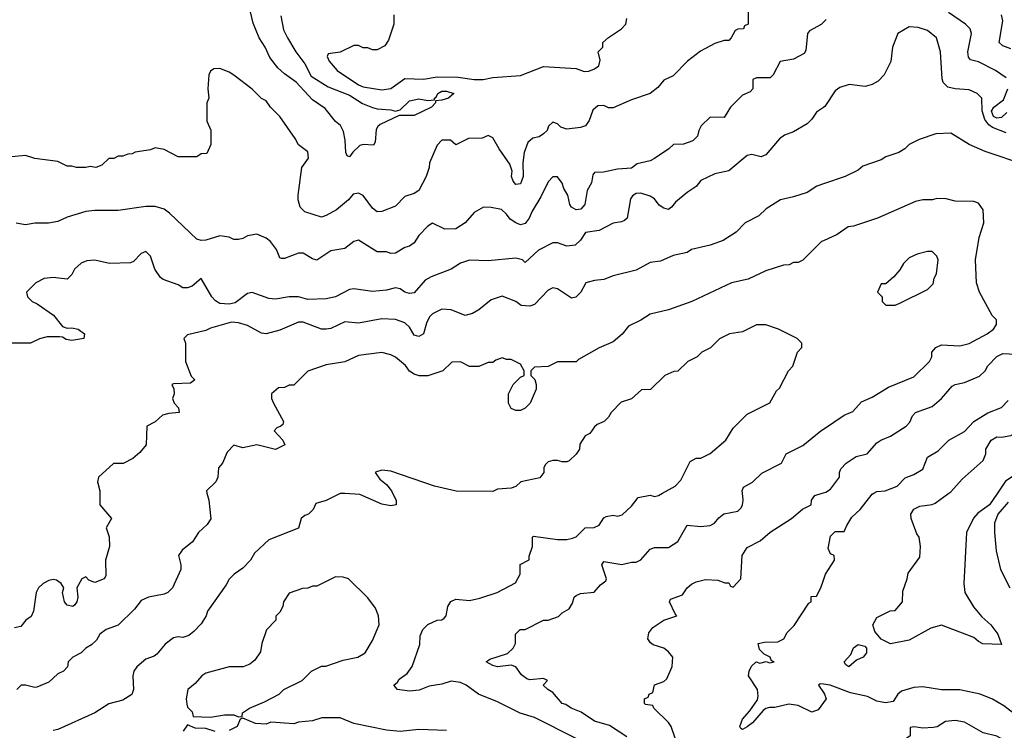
# Model space of a CAD drawing. Header units: inches. Extents: x 2348341 to 2479810, y 460419 to 613669.
# Tile 478 of 656: x 2436525 to 2440782, y 538974 to 542049. Entities that reach past the tile are written whole.
import ezdxf

# ---------------------------------------------------------------- set-up
doc = ezdxf.new("R2010")
doc.units = ezdxf.units.IN
doc.header["$MEASUREMENT"] = 0
for name, color, linetype in [('C4533', 7, 'Continuous'), ('C4534', 7, 'Continuous'), ('C4543', 7, 'Continuous'), ('C4544', 7, 'Continuous')]:
    doc.layers.add(name, color=color, linetype=linetype)

msp = doc.modelspace()

# ---------------------------------------------------------------- linework, layer by layer
at = {"layer": 'C4533', "color": 2}
for points, elevation in [([(2436871.3, 540000), (2436871, 539950), (2436922, 539890), (2436898, 539850), (2436910.8, 539810.8), (2436913.4, 539770), (2436896, 539710), (2436896.8, 539643.2), (2436890.6, 539629.4), (2436850, 539614), (2436824, 539624), (2436810, 539638), (2436794, 539630), (2436772, 539590), (2436776, 539550), (2436771.3, 539530), (2436763.6, 539516.4), (2436754, 539510), (2436730, 539515.3), (2436719, 539530), (2436709.2, 539570), (2436715.3, 539590), (2436704, 539610), (2436683.7, 539623.7), (2436670, 539626.6), (2436650, 539622.7), (2436626, 539610), (2436606, 539590), (2436596, 539570), (2436584, 539490), (2436574, 539466), (2436551.3, 539450), (2436530, 539424), (2436502.8, 539417.2)], 54), ([(2437334.5, 540000), (2437342, 539970), (2437350.7, 539889.3), (2437335.9, 539864.1), (2437298, 539830), (2437272, 539790), (2437227.1, 539752.9), (2437212, 539730), (2437222, 539690), (2437222, 539670), (2437184.7, 539590), (2437164.7, 539570), (2437150, 539563.7), (2437082, 539550), (2437050, 539536), (2437021.1, 539498.9), (2436950, 539429.3), (2436898, 539410), (2436871.3, 539390), (2436856.3, 539363.7), (2436835.5, 539344.5), (2436811.3, 539330), (2436790, 539308.7), (2436754, 539290), (2436734, 539270), (2436731.6, 539248.4), (2436714, 539230), (2436690, 539218), (2436650, 539182), (2436598.8, 539161.2), (2436590, 539159), (2436550, 539169), (2436531.3, 539168.7), (2436512, 539150)], 58), ([(2438137, 540000), (2438152, 539970), (2438152, 539950), (2438130, 539945.2), (2438090, 539953.2), (2437995.1, 539995.1), (2437930, 539999.3), (2437910, 539999), (2437850, 539968.7), (2437804.7, 539955.3), (2437794, 539930), (2437774, 539910), (2437756.9, 539903.1), (2437742, 539890), (2437730.7, 539849.3), (2437602, 539798), (2437539.8, 539740.2), (2437522, 539710), (2437490, 539675.3), (2437452, 539650), (2437430, 539628), (2437416.8, 539603.2), (2437336, 539490), (2437330.6, 539469.4), (2437310, 539435.3), (2437278, 539402), (2437255.3, 539384.7), (2437230, 539375.3), (2437210, 539379), (2437190, 539374), (2437153.7, 539346.3), (2437116.9, 539303.1), (2437105.4, 539294.6), (2437070, 539282), (2437030.6, 539249.4), (2437018.8, 539230), (2437014, 539210), (2437017.3, 539150), (2437010, 539129.2), (2436970, 539105.2), (2436910, 539088.7), (2436850, 539049), (2436690, 538977.2), (2436670, 538973.2)], 62), ([(2438930, 538939.3), (2438750, 539029.4), (2438688.1, 539048.1), (2438590, 539098), (2438508.7, 539130), (2438455.3, 539170), (2438430, 539180.9), (2438390, 539187), (2438350, 539173.3), (2438294.6, 539165.4), (2438252.4, 539147.6), (2438210, 539143.5), (2438158, 539150), (2438142, 539170), (2438157.6, 539182.4), (2438165.1, 539194.9), (2438200.2, 539219.8), (2438222, 539250), (2438254.6, 539345.4), (2438256.4, 539383.6), (2438268, 539410), (2438290, 539431.3), (2438330, 539451.3), (2438350, 539452), (2438360.4, 539459.6), (2438368, 539470), (2438375.3, 539510), (2438389, 539531), (2438410, 539541), (2438470, 539536.3), (2438514.8, 539545.2), (2438588.9, 539571.1), (2438668.4, 539611.6), (2438688, 539650), (2438689.1, 539690.9), (2438728, 539712), (2438728, 539728), (2438742, 539770), (2438742, 539810), (2438746, 539814), (2438850, 539799.3), (2438890, 539799.3), (2438914.9, 539805.1), (2438930, 539811), (2438969.3, 539850.7), (2439008.4, 539851.6), (2439030, 539862), (2439050, 539894), (2439060.4, 539899.6), (2439090, 539904.7), (2439110, 539901), (2439130, 539906), (2439170, 539944.7), (2439198, 539982), (2439250, 539991.3), (2439270, 539986), (2439286, 539990), (2439304, 540000)], 62), ([(2439150, 538946), (2439075.3, 538995.3), (2439010, 539013.2), (2438951.9, 539051.9), (2438908.7, 539070), (2438886, 539086), (2438869.6, 539089.6), (2438830, 539138), (2438808, 539150), (2438788, 539170), (2438806, 539190), (2438790, 539198), (2438730, 539193.2), (2438717.2, 539197.2), (2438694.8, 539214.8), (2438669.1, 539249.1), (2438650, 539255.3), (2438590, 539249.3), (2438570, 539254), (2438542, 539270), (2438558, 539282), (2438634, 539306), (2438658, 539330), (2438668, 539350), (2438668.7, 539390), (2438688, 539410), (2438710, 539410.8), (2438790, 539451), (2438810, 539451.3), (2438853.6, 539466.4), (2438870, 539482), (2438900.4, 539499.6), (2438915.3, 539524.7), (2438922, 539550), (2438930, 539558), (2438950, 539566), (2439008.7, 539571.3), (2439036.4, 539603.6), (2439059, 539621), (2439062, 539630), (2439041.2, 539690), (2439050, 539704.7), (2439128.7, 539691.3), (2439170, 539702), (2439190, 539702), (2439210, 539712), (2439250, 539758), (2439270, 539764.7), (2439330, 539764.7), (2439370, 539791.3), (2439410, 539862), (2439470, 539856), (2439510, 539861), (2439529.3, 539870.7), (2439546.8, 539893.2), (2439569.5, 539910.5), (2439630, 539922.8), (2439643.7, 539936.3), (2439649.3, 539950), (2439652.7, 539970), (2439649.9, 540000)], 58), ([(2439375.3, 538890), (2439342, 538990), (2439330, 539008), (2439266, 539070), (2439262, 539082), (2439230, 539086), (2439226, 539090), (2439226, 539110), (2439242, 539118), (2439246, 539130), (2439262, 539138), (2439268.7, 539171.3), (2439310, 539186), (2439322.7, 539197.3), (2439346, 539250), (2439349.2, 539290), (2439330, 539314), (2439310, 539329.2), (2439264.1, 539344.1), (2439252.3, 539352.3), (2439241.2, 539370), (2439244.8, 539395.2), (2439261.6, 539418.4), (2439310, 539451.3), (2439366, 539470), (2439358, 539478), (2439334, 539530), (2439338, 539542), (2439390, 539561), (2439410, 539591.3), (2439430, 539606), (2439450, 539616), (2439490, 539626), (2439543.6, 539623.6), (2439572.7, 539612.7), (2439590, 539612), (2439598, 539598), (2439610, 539594), (2439642, 539630), (2439649, 539730), (2439670, 539764.7), (2439725.6, 539794.4), (2439770, 539831.3), (2439862, 539890), (2439908.7, 539931.3), (2439946, 539950), (2439948, 539970), (2439962, 539990), (2439994.3, 540000)], 54), ([(2440000, 539094.2), (2439977.3, 539062.7), (2439950, 539052.7), (2439890, 539080.9), (2439850, 539086.6), (2439790, 539073.2), (2439766.8, 539073.2), (2439750, 539068.7), (2439739.8, 539060.2), (2439693.2, 539006.8), (2439670, 538989), (2439650, 538978), (2439642, 538982), (2439638, 538990), (2439650, 539022), (2439682, 539058), (2439714, 539106), (2439718, 539122), (2439714, 539150), (2439675.3, 539210), (2439678, 539230), (2439688.4, 539251.6), (2439708.9, 539271.1), (2439724.7, 539264.7), (2439752, 539272), (2439766, 539266), (2439786, 539270), (2439774.6, 539274.6), (2439768.7, 539290), (2439743.7, 539303.7), (2439723.2, 539323.2), (2439718, 539350), (2439744.5, 539355.5), (2439802.7, 539357.3), (2439828.7, 539370), (2439842.5, 539397.5), (2439872.5, 539427.5), (2439936.4, 539523.6), (2439946, 539530), (2439947.3, 539552.7), (2439970, 539554), (2439988.9, 539591.1), (2440000, 539624.3)], 50), ([(2440000, 539173.4), (2439984.9, 539175.1), (2439978, 539170), (2440000, 539137)], 50), ([(2437370, 538969.2), (2437330, 538982), (2437283.1, 538983.1), (2437250, 538998), (2437232, 538970)], 66), ([(2438370, 538973.2), (2438250, 538977.2), (2438170, 538969.2), (2438110, 538974), (2437970, 539004), (2437910, 539028.7), (2437831.6, 539028.4), (2437790, 539015.3), (2437730, 539008.7), (2437710, 539002), (2437610, 539008.7), (2437590, 539001.2), (2437543.7, 539003.7), (2437490, 539026), (2437478, 539022), (2437464.7, 538990), (2437430, 538973.2)], 66)]:
    msp.add_lwpolyline(points, dxfattribs=dict(at, elevation=elevation))
at = {"layer": 'C4533', "color": 2, "elevation": 66}
msp.add_lwpolyline([(2437890, 539638), (2437810, 539598), (2437790, 539598), (2437771.1, 539588.9), (2437747.3, 539587.3), (2437690, 539568), (2437664.7, 539530), (2437662, 539510), (2437650, 539486), (2437632.7, 539467.3), (2437632, 539450), (2437591.1, 539408.9), (2437571.3, 539350), (2437566.4, 539313.6), (2437542, 539278), (2437519.8, 539260.2), (2437491.1, 539248.9), (2437430, 539249), (2437330, 539222), (2437312, 539210), (2437283.6, 539176.4), (2437252, 539150), (2437244, 539110), (2437247.1, 539087.1), (2437250, 539074), (2437270, 539054), (2437274, 539034), (2437350, 539031.3), (2437410, 539040.7), (2437450, 539041), (2437470, 539032), (2437486, 539034), (2437488, 539050), (2437518, 539070), (2437583.1, 539096.9), (2437646, 539130), (2437666, 539150), (2437746, 539190), (2437786, 539230), (2437830, 539251.3), (2437848.4, 539251.6), (2437923.1, 539276.9), (2437986, 539290), (2438018, 539310), (2438050, 539362), (2438079, 539430), (2438075.3, 539470), (2438063.1, 539503.1), (2438030, 539548), (2437946, 539630), (2437923.6, 539636.4)], close=True, dxfattribs=at)
at = {"layer": 'C4534', "color": 2}
for points, elevation in [([(2437654.2, 542065.8), (2437665.9, 542005.9), (2437682, 541970), (2437718.7, 541910), (2437757.5, 541857.5), (2437785.4, 541805.4), (2437858.9, 541758.9), (2437950, 541722.6), (2438006.5, 541686.5), (2438050, 541668.7), (2438070, 541663.1), (2438130, 541659.3), (2438150, 541652.7), (2438170, 541658.8), (2438210, 541698.4), (2438250, 541706), (2438290, 541698.8), (2438318, 541702), (2438318, 541710), (2438326, 541714), (2438333.2, 541730), (2438350, 541740.5), (2438370, 541740.5), (2438402, 541730), (2438378, 541710), (2438350, 541700.9), (2438322, 541698), (2438322, 541690), (2438304.7, 541670), (2438230, 541635.1), (2438165.4, 541634.6), (2438083.7, 541596.3), (2438072.5, 541587.5), (2438066.4, 541573.6), (2438061, 541519), (2438054.4, 541505.6), (2438010, 541509.4), (2437995.5, 541504.5), (2437964.5, 541475.5), (2437950, 541455.3), (2437940.2, 541460.2), (2437934.6, 541474.6), (2437932.3, 541527.7), (2437924.8, 541564.8), (2437911.6, 541591.6), (2437890, 541609), (2437845.3, 541665.3), (2437790, 541702), (2437719.5, 541779.5), (2437670, 541814.3), (2437640.9, 541840.9), (2437605.6, 541885.6), (2437585.6, 541930), (2437559.7, 541970), (2437533.6, 542033.6), (2437502.2, 542170)], 38), ([(2439674, 542090), (2439674, 542030), (2439658, 542022), (2439654, 542010), (2439630, 542008.7), (2439618, 542002), (2439601, 541970), (2439590, 541959), (2439570, 541959), (2439530, 541946), (2439467.5, 541912.5), (2439412, 541870), (2439350, 541806), (2439310, 541788), (2439283.6, 541756.4), (2439250.9, 541729.1), (2439170, 541702), (2439090, 541668), (2439070, 541668), (2439050, 541678), (2439023.6, 541676.4), (2439002, 541658), (2438986.4, 541613.6), (2438971.3, 541590), (2438950, 541582), (2438890, 541575.3), (2438864.7, 541584.7), (2438850, 541598), (2438830, 541606), (2438811.6, 541588.4), (2438804.7, 541570), (2438790, 541555.3), (2438770, 541542), (2438743.6, 541536.4), (2438722, 541518), (2438706, 541474), (2438700.5, 541430), (2438702, 541370), (2438690, 541339.5), (2438670, 541336.2), (2438657.6, 541350), (2438651.6, 541370), (2438654, 541394), (2438643.8, 541423.8), (2438597.2, 541490), (2438570, 541538), (2438550, 541548), (2438523.6, 541536.4), (2438465.4, 541534.6), (2438410, 541508), (2438387.3, 541527.3), (2438350, 541528), (2438330, 541506), (2438296, 541430), (2438294.8, 541410), (2438282.8, 541370), (2438250.7, 541310), (2438230, 541297.2), (2438190, 541284), (2438150, 541242.7), (2438090, 541219), (2438070, 541217.2), (2438050, 541234), (2438010, 541288), (2437990, 541298), (2437966.4, 541293.6), (2437946, 541270), (2437894.2, 541225.8), (2437850, 541202), (2437830, 541195.3), (2437757.2, 541217.2), (2437737.2, 541237.2), (2437729.3, 541269.3), (2437729.2, 541290), (2437745.2, 541410), (2437774, 541450), (2437770, 541478), (2437730, 541508), (2437715.5, 541535.5), (2437648.7, 541630), (2437608.7, 541670), (2437590, 541698), (2437570, 541708.7), (2437529.1, 541749.1), (2437450, 541808.7), (2437430, 541822), (2437390, 541838), (2437363.6, 541836.4), (2437350, 541826), (2437342, 541810), (2437338, 541750), (2437342, 541710), (2437334, 541690), (2437334, 541610), (2437351.1, 541571.1), (2437351.6, 541508.4), (2437334, 541470), (2437310, 541468), (2437290, 541455.3), (2437210, 541455.3), (2437150, 541488), (2437110, 541494), (2437090, 541486), (2437023.6, 541476.4), (2437011.6, 541468.4), (2436992.7, 541467.3), (2436970, 541458), (2436950, 541458), (2436931.1, 541448.9), (2436910, 541448), (2436879.8, 541420.2), (2436854, 541410), (2436830, 541414), (2436810, 541409), (2436770, 541409), (2436750, 541415.3), (2436730, 541415.3), (2436690, 541435.3), (2436590, 541448.7), (2436550, 541462), (2436490, 541455.3)], 42), ([(2438142, 542070), (2438142, 542030), (2438119.6, 541960.4), (2438103.6, 541936.4), (2438070, 541918), (2438050, 541918), (2438030, 541928), (2438010, 541928), (2437990, 541938), (2437970, 541938), (2437910, 541908), (2437858, 541902), (2437854, 541890), (2437862, 541870), (2437898, 541830), (2437990, 541767.3), (2438010, 541758.8), (2438090, 541746), (2438130, 541751.3), (2438190, 541794), (2438270, 541791.3), (2438330, 541801.6), (2438419.9, 541799.9), (2438490, 541790.8), (2438529.1, 541790.9), (2438570, 541798.8), (2438690, 541807.7), (2438790, 541846), (2438930, 541838), (2438965.4, 541825.4), (2438986, 541826), (2439010, 541836), (2439028.7, 541850), (2439034, 541874), (2439026, 541910), (2439046, 541930), (2439046, 541950), (2439070, 541972), (2439126, 542010), (2439146, 542030), (2439150, 542054)], 42), ([(2440000, 542038), (2439990, 542028), (2439939.6, 542000.4), (2439931.3, 541988.7), (2439923.6, 541916.4), (2439916.9, 541903.1), (2439870, 541878), (2439812, 541868), (2439782, 541810), (2439770, 541798), (2439710, 541798), (2439694, 541790), (2439694, 541750), (2439683.6, 541736.4), (2439650, 541722), (2439598, 541670), (2439570, 541626), (2439510, 541628), (2439471.3, 541590), (2439461, 541570), (2439455.3, 541544.7), (2439434.4, 541525.6), (2439394, 541510), (2439351.3, 541508.7), (2439332, 541490), (2439270, 541448), (2439250, 541438), (2439194.8, 541425.2), (2439170, 541406.6), (2439110, 541402), (2439048.9, 541388.9), (2439010, 541388), (2439002.8, 541377.2), (2438996.3, 541343.7), (2438978.8, 541310), (2438967.7, 541250), (2438950.2, 541229.8), (2438930, 541226), (2438910, 541237.2), (2438902.9, 541250), (2438895.1, 541290), (2438878, 541318), (2438870, 541342), (2438850, 541368.7), (2438830, 541368.7), (2438810, 541348), (2438778, 541282), (2438739.8, 541220.2), (2438727.7, 541190), (2438710, 541166.6), (2438690, 541160.9), (2438669.5, 541169.5), (2438646, 541186), (2438630, 541208), (2438607.3, 541227.3), (2438563.6, 541236.4), (2438530, 541238), (2438490, 541215.3), (2438451.3, 541170), (2438410, 541144), (2438363.1, 541143.1), (2438310, 541168), (2438290, 541155.3), (2438250, 541115.3), (2438230, 541084), (2438210.5, 541069.5), (2438190, 541064), (2438150, 541039), (2438130, 541037.2), (2438110, 541044), (2438070, 541044), (2437990, 541095.3), (2437970, 541088.7), (2437930, 541059), (2437870, 541049), (2437810, 541008.7), (2437790, 541014), (2437750, 541039), (2437730, 541039), (2437670, 541015.3), (2437656.4, 541016.4), (2437650, 541018), (2437634.8, 541054.8), (2437608.7, 541090), (2437590, 541104), (2437550, 541121.2), (2437510, 541113.2), (2437490, 541102), (2437470, 541098), (2437450, 541098), (2437430, 541108), (2437390, 541113.2), (2437330, 541095.1), (2437310, 541093.2), (2437290, 541099), (2437172.5, 541212.5), (2437149.4, 541229.4), (2437110, 541241.2), (2437070, 541241.2), (2436950, 541224), (2436850, 541224), (2436810, 541219), (2436730, 541195.3), (2436690, 541175.3), (2436648.9, 541168.9), (2436590, 541168.7), (2436550, 541162), (2436510, 541168.7)], 46), ([(2440000, 541669.2), (2439970, 541648.7), (2439950, 541618), (2439930, 541598), (2439870, 541564), (2439832, 541550), (2439810, 541534), (2439750, 541464), (2439730, 541456), (2439690, 541465.2), (2439670, 541462), (2439590, 541395.3), (2439530, 541382), (2439470, 541354), (2439450, 541328), (2439410, 541302), (2439359.8, 541260.2), (2439342.8, 541237.2), (2439330, 541228), (2439310, 541233.2), (2439290, 541246), (2439270, 541274), (2439250, 541285.2), (2439210, 541298), (2439190, 541297.2), (2439173.7, 541286.3), (2439165.8, 541274.2), (2439151.3, 541190), (2439139.8, 541180.2), (2439126, 541174), (2439090, 541169.2), (2439030, 541137.2), (2438971.1, 541128.9), (2438950, 541095.3), (2438926.4, 541073.6), (2438890, 541068.7), (2438850, 541084), (2438830, 541084), (2438768.1, 541051.9), (2438710, 540998), (2438698, 541010), (2438670, 541017.2), (2438550, 541006), (2438470, 541009.2), (2438430, 540996), (2438390, 540969.2), (2438303.5, 540936.5), (2438278, 540922), (2438230, 540866.6), (2438210, 540864.5), (2438190, 540869.5), (2438170, 540885.2), (2438150, 540889), (2438110, 540879), (2438050, 540873.2), (2437970, 540885.2), (2437950, 540881.2), (2437890, 540849.3), (2437850, 540840.9), (2437770, 540838), (2437730, 540849.4), (2437690, 540849.3), (2437630, 540839.3), (2437602, 540842), (2437530, 540869), (2437510, 540864), (2437456.3, 540823.7), (2437430, 540817.7), (2437390, 540821.1), (2437371.9, 540831.9), (2437355.6, 540850), (2437310, 540928.7), (2437270, 540896), (2437250, 540889.2), (2437230, 540889.2), (2437210, 540901.2), (2437144.7, 540924.7), (2437133.6, 540933.6), (2437109.1, 540969.1), (2437090, 541026), (2437070, 541046), (2437050, 541038), (2437016.9, 541003.1), (2437003.6, 540996.4), (2436913.6, 540993.6), (2436850, 541009.2), (2436814.4, 541005.6), (2436790, 540995.3), (2436762, 540970), (2436750, 540946), (2436730, 540926), (2436670, 540934), (2436630, 540928.7), (2436594, 540910), (2436554, 540870), (2436558, 540850), (2436578, 540830), (2436599.9, 540819.9), (2436670.4, 540770.4), (2436710, 540721), (2436730, 540714), (2436750, 540715.5), (2436778, 540710), (2436804.7, 540690), (2436802, 540670), (2436750, 540661.2), (2436725.2, 540665.2), (2436710, 540675.3), (2436697.2, 540677.2), (2436643.5, 540676.5), (2436610, 540668.7), (2436571.1, 540648.9), (2436470, 540649)], 50), ([(2440000, 541338.5), (2439971.1, 541328.9), (2439930, 541302), (2439870, 541282), (2439814, 541270), (2439752, 541230), (2439719.8, 541200.2), (2439662, 541170), (2439622, 541130), (2439566.4, 541093.6), (2439510, 541074), (2439430, 541054), (2439410, 541041.2), (2439350, 541029), (2439295.9, 541004.1), (2439250, 540999), (2439190, 540965.2), (2439090, 540941.2), (2439050, 540925.2), (2439010, 540921.2), (2438972, 540910), (2438950.8, 540870), (2438928.9, 540848.9), (2438910, 540844), (2438850, 540884), (2438830, 540889), (2438810, 540879), (2438750, 540817.2), (2438730, 540809), (2438692.9, 540812.9), (2438669.4, 540829.4), (2438610, 540852.7), (2438562.5, 540837.5), (2438510, 540794), (2438482, 540778), (2438450, 540769), (2438390, 540793.2), (2438350, 540796), (2438310, 540776), (2438296.7, 540763.3), (2438283.4, 540736.6), (2438270.2, 540689.8), (2438250, 540678.4), (2438230, 540684.5), (2438210, 540719.3), (2438190, 540738), (2438150, 540752), (2438090, 540755.1), (2437990, 540736), (2437930, 540741.2), (2437870, 540712.7), (2437850, 540709.3), (2437830, 540709.3), (2437750, 540740.9), (2437730, 540740.9), (2437650, 540705.2), (2437590, 540689.2), (2437570, 540693.2), (2437510, 540726), (2437470, 540738), (2437439.8, 540740.2), (2437350, 540714), (2437330, 540704), (2437250, 540686), (2437234, 540670), (2437242, 540650), (2437242, 540570), (2437266, 540506), (2437282, 540490), (2437263.6, 540476.4), (2437190, 540474), (2437182, 540470), (2437191.6, 540451.6), (2437192, 540430), (2437184.7, 540410), (2437192, 540390), (2437212, 540370), (2437214, 540350), (2437170, 540345.2), (2437142.8, 540337.2), (2437110.9, 540309.1), (2437074, 540290), (2437071.3, 540210), (2437043.6, 540176.4), (2437014, 540150), (2436971.6, 540128.4), (2436930, 540128), (2436864.7, 540070), (2436861, 540050), (2436871.3, 540010), (2436871.3, 540000)], 54), ([(2440000, 541092.9), (2439991.1, 541088.9), (2439911.1, 541008.9), (2439890, 540998), (2439870, 540998), (2439851.1, 540988.9), (2439827.3, 540987.3), (2439750, 540962), (2439673.7, 540926.3), (2439602, 540910), (2439430.6, 540829.4), (2439330, 540794), (2439250, 540775.3), (2439210, 540748.7), (2439156.9, 540723.1), (2439130, 540688), (2439090, 540655.3), (2439030, 540628.7), (2438941, 540579), (2438930, 540568), (2438850, 540568), (2438810, 540548), (2438750, 540546), (2438734, 540530), (2438734, 540510), (2438751.6, 540491.6), (2438758, 540470), (2438758, 540450), (2438732, 540390), (2438710, 540368), (2438690, 540358), (2438670, 540358), (2438650, 540366), (2438638, 540390), (2438638, 540430), (2438658, 540470), (2438690, 540502), (2438706, 540510), (2438706, 540530), (2438690, 540558), (2438650, 540578), (2438630, 540578), (2438610, 540586), (2438583.6, 540576.4), (2438570, 540566), (2438550, 540566), (2438510, 540548), (2438470, 540548.7), (2438430, 540568), (2438392.7, 540567.3), (2438354, 540530), (2438290, 540508.7), (2438251.6, 540508.4), (2438230, 540515.3), (2438210, 540528.7), (2438192.1, 540552.1), (2438150, 540589), (2438130, 540599), (2438090, 540608.7), (2437990, 540595.3), (2437930, 540568.7), (2437850, 540555.3), (2437770, 540528.7), (2437710, 540468), (2437690, 540468), (2437670, 540458), (2437643.6, 540456.4), (2437614, 540430), (2437614, 540410), (2437622, 540390), (2437664.7, 540310), (2437662, 540298), (2437654, 540290), (2437636.9, 540283.1), (2437624.7, 540270), (2437662, 540230), (2437671.1, 540208.9), (2437630, 540189), (2437550, 540209.3), (2437490, 540196), (2437450, 540208), (2437422, 540178), (2437402, 540130), (2437384.7, 540110), (2437382, 540070), (2437372, 540050), (2437332, 540010), (2437334.5, 540000)], 58), ([(2439304, 540000), (2439358, 540030), (2439383.1, 540056.9), (2439423.1, 540136.9), (2439450, 540152), (2439470, 540152), (2439510, 540172), (2439578, 540230), (2439610, 540282), (2439670, 540342), (2439768.4, 540391.6), (2439796.4, 540443.6), (2439810, 540454), (2439848, 540530), (2439868, 540550), (2439888, 540610), (2439906, 540630), (2439906, 540650), (2439886, 540670), (2439806, 540710), (2439750, 540728.7), (2439710, 540728), (2439650, 540698), (2439594, 540690), (2439550, 540668), (2439511.1, 540628.9), (2439474, 540610), (2439454, 540590), (2439414, 540570), (2439370, 540528), (2439352.7, 540527.3), (2439314, 540510), (2439251.6, 540448.4), (2439212.7, 540447.3), (2439170, 540408), (2439125.4, 540394.6), (2439082, 540350), (2439070.9, 540329.1), (2439052, 540310), (2439022, 540298), (2439010, 540288), (2438990, 540258), (2438970, 540248), (2438947.1, 540212.9), (2438944.7, 540190), (2438930.7, 540169.3), (2438899.8, 540140.2), (2438890, 540135.3), (2438870, 540135.3), (2438850, 540142), (2438830, 540142), (2438810, 540135.3), (2438796.9, 540123.1), (2438791.3, 540110), (2438791.3, 540090), (2438773.4, 540066.6), (2438691, 540049), (2438670, 540028.7), (2438650, 540022), (2438590, 540018), (2438570, 540008), (2438411.1, 540008.9), (2438318, 540030), (2438130, 540095.1), (2438090, 540099.3), (2438066.8, 540093.2), (2438062, 540090), (2438081.4, 540061.4), (2438110, 540038), (2438132, 540010), (2438137, 540000)], 62), ([(2439649.9, 540000), (2439649, 540010), (2439654, 540026), (2439692.5, 540047.5), (2439732.9, 540087.1), (2439818, 540130), (2439838, 540170), (2439910, 540206), (2439988.7, 540270), (2440000, 540277.5)], 58), ([(2439994.3, 540000), (2440000, 540001.8)], 54)]:
    msp.add_lwpolyline(points, dxfattribs=dict(at, elevation=elevation))
at = {"layer": 'C4543', "color": 2}
for points, elevation in [([(2440000, 539624.3), (2440008.7, 539650), (2440048, 539710), (2440046, 539730), (2440030, 539738), (2440020.2, 539760.2), (2440030, 539814), (2440050, 539834), (2440090, 539834), (2440100.2, 539859.8), (2440123.2, 539896.8), (2440159, 539930), (2440210, 539996), (2440217.4, 540000)], 50), ([(2440752, 540000), (2440718, 539950), (2440666.6, 539913.4), (2440648.1, 539891.9), (2440617.6, 539830), (2440606.8, 539610), (2440610.8, 539570), (2440648.4, 539508.4), (2440684.9, 539464.9), (2440722.8, 539430), (2440754, 539390), (2440770, 539346), (2440688.9, 539348.9), (2440670, 539358), (2440650, 539375.3), (2440510, 539429), (2440463.5, 539416.5), (2440370, 539364), (2440290, 539348.7), (2440248.9, 539368.9), (2440222, 539402), (2440214, 539430), (2440230, 539462), (2440288.4, 539491.6), (2440310, 539492), (2440342, 539530), (2440343.1, 539576.9), (2440362, 539630), (2440365.6, 539654.4), (2440416.4, 539723.6), (2440419, 539770), (2440413.2, 539810), (2440403.7, 539823.7), (2440379, 539890), (2440377.2, 539910), (2440390, 539930.8), (2440416.5, 539943.5), (2440470, 539950.6), (2440483.3, 539956.7), (2440542.5, 540000)], 46), ([(2440798.7, 539961.3), (2440753.4, 539910), (2440738.8, 539870), (2440738.8, 539830), (2440746, 539750), (2440766, 539670), (2440806, 539590)], 50), ([(2440859.1, 539019.1), (2440780.1, 539080.1), (2440730, 539109.2), (2440678, 539130), (2440590, 539149), (2440510, 539149), (2440430, 539162.7), (2440390, 539159.3), (2440336.9, 539143.1), (2440322, 539130), (2440301, 539099), (2440267.7, 539092.3), (2440230, 539099.7), (2440190, 539120.5), (2440116.6, 539136.6), (2440028.7, 539170), (2440000, 539173.4)], 50), ([(2440000, 539137), (2440004.7, 539130), (2440011.3, 539110), (2440000, 539094.2)], 50), ([(2440810, 538889), (2440774.8, 538934.8), (2440750, 538949.2), (2440690, 538962.7), (2440610, 539009.4), (2440570, 539017), (2440527.9, 539012.1), (2440490.8, 538989.2), (2440474.4, 538985.6), (2440430, 538982.7), (2440391.6, 538988.4), (2440374, 538986), (2440374, 538950), (2440359.8, 538940.2), (2440330.9, 538929.1), (2440270, 538916), (2440236, 538890), (2440190, 538863.7), (2440170, 538856), (2440110, 538864), (2440082, 538850), (2440070, 538828), (2440030, 538826), (2440000, 538812.9)], 54)]:
    msp.add_lwpolyline(points, dxfattribs=dict(at, elevation=elevation))
at = {"layer": 'C4543', "color": 2, "elevation": 46}
msp.add_lwpolyline([(2440110, 539249.4), (2440097.2, 539257.2), (2440089.5, 539270), (2440118.4, 539301.6), (2440130, 539331.3), (2440150, 539346), (2440178.5, 539338.5), (2440186, 539330), (2440186, 539310), (2440171, 539290), (2440143, 539277)], close=True, dxfattribs=at)
at = {"layer": 'C4544', "color": 2}
for points, elevation in [([(2440790, 541797.2), (2440744, 541830), (2440670, 541866.6), (2440635.5, 541875.5), (2440626.6, 541886.6), (2440623.7, 541910), (2440639.3, 541990), (2440634, 542010), (2440614, 542030), (2440540.1, 542080.1)], 46), ([(2440810, 541922.7), (2440775.5, 541935.5), (2440759, 541950), (2440775.5, 542044.5), (2440769, 542070)], 42), ([(2440012, 542050), (2440000, 542038)], 46), ([(2440790, 541559.3), (2440730, 541582), (2440714.5, 541594.5), (2440697.8, 541617.8), (2440685.8, 541654.2), (2440684, 541710), (2440664, 541730), (2440630, 541746), (2440569.4, 541749.4), (2440537.2, 541757.2), (2440517.2, 541777.2), (2440512.7, 541792.7), (2440505.2, 541910), (2440488.7, 541970), (2440450, 542002), (2440410, 542015.3), (2440370, 542018), (2440322, 541990), (2440298, 541930), (2440291.6, 541868.4), (2440262, 541810), (2440236.9, 541783.1), (2440210, 541768), (2440179.8, 541760.2), (2440111.1, 541768.9), (2440070, 541755.3), (2440050, 541742), (2440006.4, 541673.6), (2440000, 541669.2)], 50), ([(2440793.1, 541646.9), (2440770, 541626.4), (2440750, 541623.5), (2440734.5, 541630), (2440726, 541654), (2440736.9, 541670), (2440777.8, 541702.2), (2440796.4, 541750)], 46), ([(2440878.6, 541418.6), (2440698.9, 541478.9), (2440629.3, 541509.3), (2440550, 541558), (2440485.4, 541554.6), (2440414, 541530), (2440371.1, 541508.9), (2440352, 541490), (2440325.4, 541474.6), (2440270, 541455.3), (2440250, 541442), (2440170, 541415.3), (2440150, 541398), (2440094, 541370), (2440000, 541338.5)], 54), ([(2440000, 540277.5), (2440090, 540337.3), (2440126.8, 540353.2), (2440164.5, 540395.5), (2440210, 540416), (2440280.9, 540459.1), (2440390, 540504), (2440458, 540570), (2440468, 540590), (2440468, 540610), (2440486, 540630), (2440510, 540642), (2440590, 540638), (2440630, 540648), (2440708, 540690), (2440735.3, 540710), (2440748.7, 540730), (2440748, 540750), (2440729.1, 540769.1), (2440674, 540870), (2440661.2, 540910), (2440657.2, 541010), (2440672.9, 541107.1), (2440693.2, 541170), (2440690, 541226), (2440670, 541255.3), (2440650, 541262), (2440570, 541264), (2440530, 541274), (2440490, 541275.3), (2440470.7, 541269.3), (2440430, 541269), (2440398, 541262), (2440234, 541190), (2440130, 541155.3), (2440107.1, 541152.9), (2440059.8, 541120.2), (2440000, 541092.9)], 58), ([(2440000, 540001.8), (2440010, 540004.9), (2440030, 540017.3), (2440069, 540070), (2440069, 540090), (2440074.6, 540105.4), (2440098, 540130), (2440140.9, 540159.1), (2440188.9, 540171.1), (2440230, 540218), (2440248, 540230), (2440290, 540246.8), (2440358, 540290), (2440373.2, 540306.8), (2440384.7, 540335.3), (2440398, 540350), (2440470, 540376), (2440509.5, 540410.5), (2440556.5, 540463.5), (2440570, 540471), (2440610, 540478.8), (2440674, 540506), (2440699, 540530), (2440710, 540551.3), (2440750, 540592), (2440775.3, 540604.7), (2440830, 540602)], 54), ([(2440542.5, 540000), (2440550, 540005.5), (2440599.7, 540060.3), (2440690, 540141), (2440701.2, 540170), (2440701.2, 540190), (2440725.2, 540230), (2440750, 540244), (2440770, 540243), (2440810, 540250.5), (2440849, 540270), (2440877, 540303), (2440930, 540326), (2440952.1, 540347.9), (2440990, 540400.7), (2441016.6, 540423.4), (2441094.2, 540465.8), (2441130, 540496), (2441189.2, 540570), (2441201.2, 540578.8), (2441218.7, 540586.1)], 46), ([(2440217.4, 540000), (2440230, 540006.8), (2440266, 540010), (2440318, 540030), (2440352.9, 540067.1), (2440390, 540081), (2440430, 540104.7), (2440450, 540156), (2440496.5, 540183.5), (2440542, 540230), (2440610, 540266.8), (2440649.6, 540310.4), (2440710, 540347.3), (2440769.3, 540370.7), (2440798.6, 540401.4)], 50), ([(2441294.4, 540279), (2441253.3, 540266.7), (2441210, 540262.4), (2441150, 540242.9), (2441116.2, 540223.8), (2441070, 540207.1), (2441036.2, 540183.8), (2440970, 540153.5), (2440930, 540127.8), (2440850, 540093.5), (2440787.6, 540052.4), (2440752, 540000)], 46)]:
    msp.add_lwpolyline(points, dxfattribs=dict(at, elevation=elevation))
at = {"layer": 'C4544', "color": 2, "elevation": 62}
msp.add_lwpolyline([(2440470, 541046), (2440450, 541046), (2440405.4, 541034.6), (2440370, 541018), (2440345.4, 540994.6), (2440330, 540966), (2440303.6, 540936.4), (2440270, 540906), (2440250, 540906), (2440234, 540870), (2440254, 540850), (2440254, 540830), (2440270, 540814), (2440310, 540814), (2440330, 540822), (2440450, 540882), (2440473.6, 540906.4), (2440478, 540930), (2440488, 540950), (2440495.3, 541010), (2440490, 541026)], close=True, dxfattribs=at)

doc.saveas('drawing.dxf')
